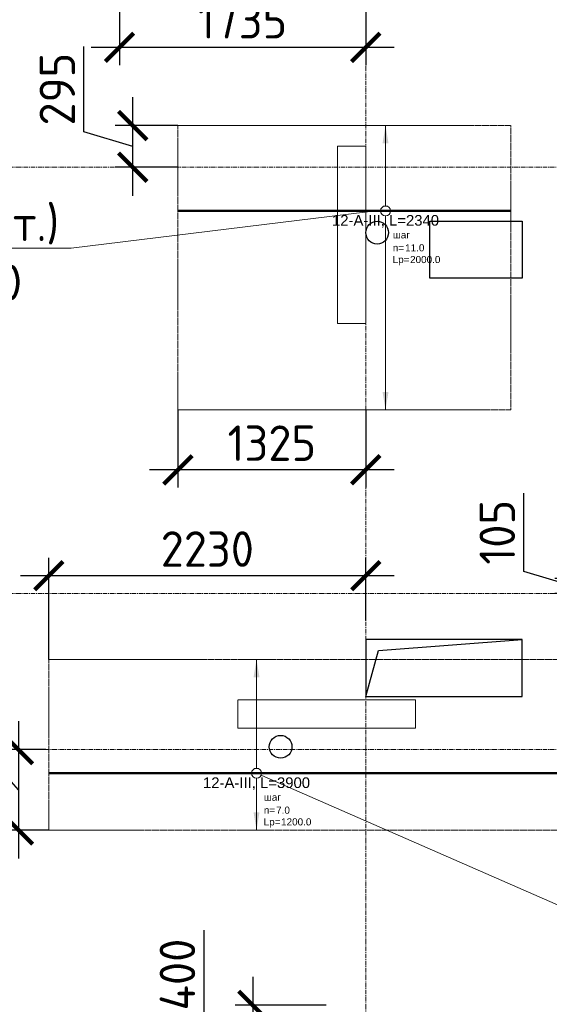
# Model space of a CAD drawing. Header units: millimetres. Extents: x -5898314 to 1055204, y -720802 to 1562611.
# Tile 300 of 362: x 37703 to 41433, y -37598 to -30665. Entities that reach past the tile are written whole.
import ezdxf
from ezdxf import colors
from ezdxf.entities.mleader import LeaderData, LeaderLine
from ezdxf.enums import TextEntityAlignment as Align
from ezdxf.math import Vec2, Vec3

# ---------------------------------------------------------------- set-up
doc = ezdxf.new("R2010")
doc.units = ezdxf.units.MM
doc.set_wipeout_variables(frame=1)
for name, pattern in [('01 Штриховая _4 мм_', [6, 3.5, -2.5]), ('______5', [1100, 800, -100, 100, -100]), ('DASHED', [7, 5, -2, 0]), ('GOST2.303 4', [7, 5, -2, 0]), ('осевая', [50.8, 31.75, -6.35, 6.35, -6.35])]:
    doc.linetypes.add(name, pattern=pattern)
for name, color, linetype, lineweight in [('907Сл Осевые', 1, 'Continuous', 0), ('Standard', 7, 'Continuous', 25), ('АрмСтер', 2, 'Continuous', 50), ('контур распр. стерхней', 2, 'GOST2.303 4', 20), ('Оси', 40, '______5', 18), ('Перекрытие ж_бетон', 1, 'Continuous', 30), ('подоснова', 151, 'Continuous', 5), ('РАЗМЕРЫ', 1, 'Continuous', 9)]:
    doc.layers.add(name, color=color, linetype=linetype, lineweight=lineweight)
doc.layers.add('АрмСтер_атрибуты', color=2, linetype='Continuous', lineweight=0, plot=False)
doc.layers.add('Колонна_ бетон', color=7, linetype='Continuous', lineweight=50, true_color=0xb4b496)
doc.styles.add('GOST-2.304_Type-B', font='GOST_Common.ttf')
doc.styles.get("Standard").update_dxf_attribs({"font": 'arial.ttf'})
doc.styles.add('Аннотативный', font='arial.ttf')
doc.dimstyles.new('СПДС', dxfattribs={"dimscale": 100, "dimtxt": 2.5, "dimasz": 2, "dimexe": 1.25, "dimexo": 0, "dimtad": 1, "dimdec": 0, "dimrnd": 5, "dimtxsty": 'GOST-2.304_Type-B', "dimblk": 'ARCHTICK', "dimcen": 2.5, "dimdle": 2, "dimclrd": 1, "dimclre": 1, "dimclrt": 1, "dimadec": 0, "dimazin": 2, "dimtfac": 0.75, "dimtdec": 0, "dimtmove": 1, "dimatfit": 3, "dimfxl": 1, "dimtfillclr": 256, "dimtolj": 1, "dimarcsym": 1})

# ---------------------------------------------------------------- blocks, each defined once
blk = doc.blocks.new('подложка стн 1-го этажа')
at = {"layer": 'Колонна_ бетон', "color": 252, "linetype": 'DASHED', "lineweight": 0, "ltscale": 0.5, "true_color": 0x939598, "transparency": 33554687}
for p, q in [((44643.8, 23161.8, -200), (44643.8, 23161.8, -200)), ((44643.8, 23161.8, -200), (44843.8, 23161.8, -200)), ((44643.8, 23161.8, -200), (44643.8, 21911.8, -200)), ((44643.8, 23161.8, -200), (44643.8, 23161.8, -200)), ((44643.8, 23161.8, -200), (44843.8, 23161.8, -200)), ((44643.8, 23161.8, -200), (44643.8, 21911.8, -200)), ((44843.8, 23161.8, -200), (44843.8, 23161.8, -200)), ((44843.8, 21911.8, -200), (44843.8, 23161.8, -200)), ((44843.8, 23161.8, -200), (44843.8, 23161.8, -200)), ((44843.8, 21911.8, -200), (44843.8, 23161.8, -200)), ((44843.8, 21911.8, -200), (44643.8, 21911.8, -200)), ((44643.8, 21911.8, -200), (44643.8, 21911.8, -200)), ((44843.8, 21911.8, -200), (44643.8, 21911.8, -200)), ((44643.8, 21911.8, -200), (44643.8, 21911.8, -200)), ((44843.8, 21911.8, -200), (44843.8, 21911.8, -200)), ((44843.8, 21911.8, -200), (44843.8, 21911.8, -200)), ((43943.8, 19061.8, -200), (43943.8, 19261.8, -200)), ((43943.8, 19261.8, -200), (43943.8, 19261.8, -200)), ((45193.8, 19261.8, -200), (43943.8, 19261.8, -200)), ((43943.8, 19061.8, -200), (43943.8, 19261.8, -200)), ((43943.8, 19261.8, -200), (43943.8, 19261.8, -200)), ((45193.8, 19261.8, -200), (43943.8, 19261.8, -200)), ((45193.8, 19261.8, -200), (45193.8, 19261.8, -200)), ((45193.8, 19261.8, -200), (45193.8, 19061.8, -200)), ((45193.8, 19261.8, -200), (45193.8, 19261.8, -200)), ((45193.8, 19261.8, -200), (45193.8, 19061.8, -200)), ((43943.8, 19061.8, -200), (43943.8, 19061.8, -200)), ((45193.8, 19061.8, -200), (43943.8, 19061.8, -200)), ((43943.8, 19061.8, -200), (43943.8, 19061.8, -200)), ((45193.8, 19061.8, -200), (43943.8, 19061.8, -200)), ((45193.8, 19061.8, -200), (45193.8, 19061.8, -200)), ((45193.8, 19061.8, -200), (45193.8, 19061.8, -200))]:
    blk.add_line(p, q, dxfattribs=at)
blk = doc.blocks.new('оси блок 2')
at = {"layer": 'Оси', "color": 16, "linetype": 'осевая', "lineweight": 0, "transparency": 33554687}
for p, q in [((-48904.7, -322543), (-48904.7, -347914.1)), ((-89822.3, -329401.3), (-37238.5, -329401.3)), ((-89822.3, -332401.3), (-37238.5, -332401.3)), ((-89822.3, -333501.3), (-37238.5, -333501.3))]:
    blk.add_line(p, q, dxfattribs=at)
blk = doc.blocks.new('_None')
blk = doc.blocks.new('*U1266')
at = {"layer": 'РАЗМЕРЫ'}
for p, q in [((112.5, 600), (-112.5, 600)), ((112.5, -1400), (-112.5, -1400))]:
    blk.add_line(p, q, dxfattribs=at)
at = {"layer": 'РАЗМЕРЫ', "ltscale": 15}
blk.add_line((0, -1400), (0, 600), dxfattribs=at)
at = {"layer": 'РАЗМЕРЫ'}
for points in [[(0, 600), (20.9, 474.8), (-20.9, 474.8)], [(0, -1400), (20.9, -1274.8), (-20.9, -1274.8)]]:
    blk.add_solid(points, dxfattribs=at)
at = {"layer": 'АрмСтер_атрибуты', "color": 215, "ltscale": 15, "style": 'Аннотативный'}
for s, p in [('шаг', (51.4, -194.2)), ('n=', (51.4, -285.1)), ('Lр=', (50.2, -367.8))]:
    blk.add_text(s, height=50, dxfattribs=at).set_placement(p)
at = {"layer": 'АрмСтер_атрибуты', "style": 'Аннотативный', "flags": 8}
blk.add_attdef('ПОЗ', (110, 29.6), '', height=75, dxfattribs=at)
at = {"layer": 'АрмСтер_атрибуты', "color": 215, "style": 'Аннотативный'}
for tag, p, flags in [('ШАГ', (190.9, -194.2), 10), ('КОЛ', (138, -285.1), 8), ('ШИРИНА', (172.9, -367.8), 8)]:
    blk.add_attdef(tag, p, '', height=50, dxfattribs=dict(at, flags=flags))
at = {"layer": 'АрмСтер_атрибуты', "flags": 9}
for tag, p in [('МАССА', (-1033.5, -810.5)), ('ОБОЗНАЧЕНИЕ', (-1033.5, -924.4))]:
    blk.add_attdef(tag, p, '', height=75, dxfattribs=at)
at = {"linetype": 'Continuous', "lineweight": 0}
blk.add_wipeout([(35, 0), (28.3, 20.6), (10.8, 33.3), (-10.8, 33.3), (-28.3, 20.6), (-35, 0), (-28.3, -20.6), (-10.8, -33.3), (10.8, -33.3), (28.3, -20.6)], dxfattribs=at)
at = {"color": 0, "linetype": 'ByBlock', "lineweight": -2, "ltscale": 100}
blk.add_line((-1462.5, 0), (877.5, 0), dxfattribs=at)
at = {"layer": 'РАЗМЕРЫ'}
blk.add_circle((0, 0), 35, dxfattribs=at)
at = {"layer": 'АрмСтер_атрибуты', "style": 'Аннотативный', "flags": 8}
blk.add_attdef('НАИМЕНОВАНИЕ', text='', height=75, dxfattribs=at).set_placement((0, -29.3), align=Align.TOP_CENTER)
blk = doc.blocks.new('*U1308')
at = {"layer": 'РАЗМЕРЫ'}
for p, q in [((112.5, 800), (-112.5, 800)), ((112.5, -400), (-112.5, -400))]:
    blk.add_line(p, q, dxfattribs=at)
at = {"layer": 'РАЗМЕРЫ', "ltscale": 15}
blk.add_line((0, -400), (0, 800), dxfattribs=at)
at = {"layer": 'РАЗМЕРЫ'}
for points in [[(0, 800), (20.9, 674.8), (-20.9, 674.8)], [(0, -400), (20.9, -274.8), (-20.9, -274.8)]]:
    blk.add_solid(points, dxfattribs=at)
at = {"layer": 'АрмСтер_атрибуты', "color": 215, "ltscale": 15, "style": 'Аннотативный'}
for s, p in [('шаг', (51.4, -194.2)), ('n=', (51.4, -285.1)), ('Lр=', (50.2, -367.8))]:
    blk.add_text(s, height=50, dxfattribs=at).set_placement(p)
at = {"layer": 'АрмСтер_атрибуты', "style": 'Аннотативный', "flags": 8}
blk.add_attdef('ПОЗ', (110, 29.6), '', height=75, dxfattribs=at)
at = {"layer": 'АрмСтер_атрибуты', "color": 215, "style": 'Аннотативный'}
for tag, p, flags in [('ШАГ', (190.9, -194.2), 10), ('КОЛ', (138, -285.1), 8), ('ШИРИНА', (172.9, -367.8), 8)]:
    blk.add_attdef(tag, p, '', height=50, dxfattribs=dict(at, flags=flags))
at = {"layer": 'АрмСтер_атрибуты', "flags": 9}
for tag, p in [('МАССА', (-1033.5, -410.5)), ('ОБОЗНАЧЕНИЕ', (-1033.5, -524.4))]:
    blk.add_attdef(tag, p, '', height=75, dxfattribs=at)
at = {"linetype": 'Continuous', "lineweight": 0}
blk.add_wipeout([(35, 0), (28.3, 20.6), (10.8, 33.3), (-10.8, 33.3), (-28.3, 20.6), (-35, 0), (-28.3, -20.6), (-10.8, -33.3), (10.8, -33.3), (28.3, -20.6)], dxfattribs=at)
at = {"color": 0, "linetype": 'ByBlock', "lineweight": -2, "ltscale": 100}
blk.add_line((-1462.5, 0), (2437.5, 0), dxfattribs=at)
at = {"layer": 'РАЗМЕРЫ'}
blk.add_circle((0, 0), 35, dxfattribs=at)
at = {"layer": 'АрмСтер_атрибуты', "style": 'Аннотативный', "flags": 8}
blk.add_attdef('НАИМЕНОВАНИЕ', text='', height=75, dxfattribs=at).set_placement((0, -29.3), align=Align.TOP_CENTER)
blk = doc.blocks.new('_ArchTick')
at = {"color": 0, "linetype": 'ByBlock', "const_width": 0.15}
blk.add_lwpolyline([(-0.5, -0.5), (0.5, 0.5)], dxfattribs=at)
blk = doc.blocks.new('*D1375')
at = {"layer": '907Сл Осевые', "color": 1, "lineweight": -2, "transparency": 16777216}
for p, q in [((38155.5, -31454.4), (38155.5, -30854.4)), ((38499.3, -31904.3), (38499.3, -31210.9)), ((38499.3, -31557.6), (38155.5, -31454.4)), ((38817.1, -31410.9), (38374.3, -31410.9)), ((38817.1, -31704.3), (38374.3, -31704.3))]:
    blk.add_line(p, q, dxfattribs=at)
at = {"layer": 'DEFPOINTS', "color": 0, "lineweight": 0, "transparency": 16777216}
for p in [(38499.3, -31410.9), (38817.1, -31410.9), (38817.1, -31704.3, 200)]:
    blk.add_point(p, dxfattribs=at)
at = {"layer": '907Сл Осевые', "color": 1, "lineweight": -2, "transparency": 16777216, "xscale": 200, "yscale": 200, "zscale": 200}
for p, rotation in [((38499.3, -31410.9), 90), ((38499.3, -31704.3), 270)]:
    blk.add_blockref('_ArchTick', p, dxfattribs=dict(at, rotation=rotation))
at = {"layer": '907Сл Осевые', "color": 1, "lineweight": 0, "transparency": 16777216, "insert": (37968, -31154.4), "char_height": 250, "attachment_point": 5, "rotation": 90, "style": 'GOST-2.304_Type-B'}
blk.add_mtext('\\A1;295', dxfattribs=at)
blk = doc.blocks.new('*D1376')
at = {"layer": '907Сл Осевые', "color": 1, "lineweight": -2, "transparency": 16777216}
for p, q in [((38817.1, -33410.9), (38817.1, -33959.4)), ((40140.4, -33410.9), (40140.4, -33959.4)), ((40340.4, -33834.4), (38617.1, -33834.4))]:
    blk.add_line(p, q, dxfattribs=at)
at = {"layer": 'DEFPOINTS', "color": 0, "lineweight": 0, "transparency": 16777216}
for p in [(38817.1, -33410.9), (40140.4, -33410.9, 200), (38817.1, -33834.4)]:
    blk.add_point(p, dxfattribs=at)
at = {"layer": '907Сл Осевые', "color": 1, "lineweight": -2, "transparency": 16777216, "xscale": 200, "yscale": 200, "zscale": 200, "rotation": 180}
blk.add_blockref('_ArchTick', (38817.1, -33834.4), dxfattribs=at)
at = {"layer": '907Сл Осевые', "color": 1, "lineweight": -2, "transparency": 16777216, "xscale": 200, "yscale": 200, "zscale": 200}
blk.add_blockref('_ArchTick', (40140.4, -33834.4), dxfattribs=at)
at = {"layer": '907Сл Осевые', "color": 1, "lineweight": 0, "transparency": 16777216, "insert": (39478.7, -33646.9), "char_height": 250, "attachment_point": 5, "style": 'GOST-2.304_Type-B'}
blk.add_mtext('\\A1;1325', dxfattribs=at)
blk = doc.blocks.new('*D1377')
at = {"layer": '907Сл Осевые', "color": 1, "lineweight": -2, "transparency": 16777216}
for p, q in [((38405.9, -30382), (38405.9, -30984.8)), ((40140.4, -30382), (40140.4, -30984.8)), ((40340.4, -30859.8), (38205.9, -30859.8))]:
    blk.add_line(p, q, dxfattribs=at)
at = {"layer": 'DEFPOINTS', "color": 0, "lineweight": 0, "transparency": 16777216}
for p in [(38405.9, -30382), (40140.4, -30382, 200), (38405.9, -30859.8)]:
    blk.add_point(p, dxfattribs=at)
at = {"layer": '907Сл Осевые', "color": 1, "lineweight": -2, "transparency": 16777216, "xscale": 200, "yscale": 200, "zscale": 200, "rotation": 180}
blk.add_blockref('_ArchTick', (38405.9, -30859.8), dxfattribs=at)
at = {"layer": '907Сл Осевые', "color": 1, "lineweight": -2, "transparency": 16777216, "xscale": 200, "yscale": 200, "zscale": 200}
blk.add_blockref('_ArchTick', (40140.4, -30859.8), dxfattribs=at)
at = {"layer": '907Сл Осевые', "color": 1, "lineweight": 0, "transparency": 16777216, "insert": (39273.1, -30672.3), "char_height": 250, "attachment_point": 5, "style": 'GOST-2.304_Type-B'}
blk.add_mtext('\\A1;1735', dxfattribs=at)
blk = doc.blocks.new('*D1380')
at = {"layer": '907Сл Осевые', "color": 1, "lineweight": -2, "transparency": 16777216}
for p, q in [((37161.4, -35481.8), (37161.4, -34881.8)), ((37694.4, -36087.4), (37161.4, -35481.8)), ((37694.4, -35604.3), (37694.4, -36570.5)), ((37887.6, -35804.3), (37569.4, -35804.3)), ((37908.6, -36370.5), (37569.4, -36370.5))]:
    blk.add_line(p, q, dxfattribs=at)
at = {"layer": 'DEFPOINTS', "color": 0, "lineweight": 0, "transparency": 16777216}
for p in [(37887.6, -35804.3, 200), (37694.4, -36370.5), (37908.6, -36370.5)]:
    blk.add_point(p, dxfattribs=at)
at = {"layer": '907Сл Осевые', "color": 1, "lineweight": -2, "transparency": 16777216, "xscale": 200, "yscale": 200, "zscale": 200}
for p, rotation in [((37694.4, -35804.3), 90), ((37694.4, -36370.5), 270)]:
    blk.add_blockref('_ArchTick', p, dxfattribs=dict(at, rotation=rotation))
at = {"layer": '907Сл Осевые', "color": 1, "lineweight": 0, "transparency": 16777216, "insert": (36973.9, -35181.8), "char_height": 250, "attachment_point": 5, "rotation": 90, "style": 'GOST-2.304_Type-B'}
blk.add_mtext('\\A1;565', dxfattribs=at)
blk = doc.blocks.new('*D1381')
at = {"layer": '907Сл Осевые', "color": 1, "lineweight": -2, "transparency": 16777216}
for p, q in [((37908.6, -35170.5), (37908.6, -34454.7)), ((40140.4, -34895.7), (40140.4, -34454.7)), ((40340.4, -34579.7), (37708.6, -34579.7))]:
    blk.add_line(p, q, dxfattribs=at)
at = {"layer": 'DEFPOINTS', "color": 0, "lineweight": 0, "transparency": 16777216}
for p in [(37908.6, -34579.7), (40140.4, -34895.7, 200), (37908.6, -35170.5)]:
    blk.add_point(p, dxfattribs=at)
at = {"layer": '907Сл Осевые', "color": 1, "lineweight": -2, "transparency": 16777216, "xscale": 200, "yscale": 200, "zscale": 200, "rotation": 180}
blk.add_blockref('_ArchTick', (37908.6, -34579.7), dxfattribs=at)
at = {"layer": '907Сл Осевые', "color": 1, "lineweight": -2, "transparency": 16777216, "xscale": 200, "yscale": 200, "zscale": 200}
blk.add_blockref('_ArchTick', (40140.4, -34579.7), dxfattribs=at)
at = {"layer": '907Сл Осевые', "color": 1, "lineweight": 0, "transparency": 16777216, "insert": (39024.5, -34392.2), "char_height": 250, "attachment_point": 5, "style": 'GOST-2.304_Type-B'}
blk.add_mtext('\\A1;2230', dxfattribs=at)
blk = doc.blocks.new('*D1384')
at = {"layer": '907Сл Осевые', "color": 1, "lineweight": -2, "transparency": 16777216}
for p, q in [((41254.2, -34549.4), (41254.2, -33999.4)), ((41597.9, -34600.7), (41597.9, -34400.7)), ((41597.9, -34652.5), (41254.2, -34549.4)), ((41929.5, -34600.7), (41472.9, -34600.7)), ((41597.9, -34704.3), (41597.9, -34600.7)), ((41597.9, -34704.3), (41597.9, -34600.7)), ((41922.3, -34704.3), (41472.9, -34704.3)), ((41597.9, -34704.3), (41597.9, -34904.3))]:
    blk.add_line(p, q, dxfattribs=at)
at = {"layer": 'DEFPOINTS', "color": 0, "lineweight": 0, "transparency": 16777216}
for p in [(41597.9, -34600.7), (41929.5, -34600.7), (41922.3, -34704.3, 200)]:
    blk.add_point(p, dxfattribs=at)
at = {"layer": '907Сл Осевые', "color": 1, "lineweight": -2, "transparency": 16777216, "xscale": 200, "yscale": 200, "zscale": 200}
for p, rotation in [((41597.9, -34600.7), 270), ((41597.9, -34704.3), 90)]:
    blk.add_blockref('_ArchTick', p, dxfattribs=dict(at, rotation=rotation))
at = {"layer": '907Сл Осевые', "color": 1, "lineweight": 0, "transparency": 16777216, "insert": (41066.7, -34274.4), "char_height": 250, "attachment_point": 5, "rotation": 90, "style": 'GOST-2.304_Type-B'}
blk.add_mtext('\\A1;105', dxfattribs=at)
blk = doc.blocks.new('*D1427')
at = {"layer": '907Сл Осевые', "color": 1, "lineweight": -2, "transparency": 16777216}
for p, q in [((39001.4, -37701.2), (39001.4, -37076.2)), ((39345.2, -37404.4), (39345.2, -38204.3)), ((39860.5, -37604.4), (39220.2, -37604.4)), ((39345.2, -37804.4), (39001.4, -37701.2)), ((39860.5, -38004.3), (39220.2, -38004.3))]:
    blk.add_line(p, q, dxfattribs=at)
at = {"layer": 'DEFPOINTS', "color": 0, "lineweight": 0, "transparency": 16777216}
for p in [(39860.5, -37604.4), (39345.2, -38004.3), (39860.5, -38004.3, 200)]:
    blk.add_point(p, dxfattribs=at)
at = {"layer": '907Сл Осевые', "color": 1, "lineweight": -2, "transparency": 16777216, "xscale": 200, "yscale": 200, "zscale": 200}
for p, rotation in [((39345.2, -37604.4), 90), ((39345.2, -38004.3), 270)]:
    blk.add_blockref('_ArchTick', p, dxfattribs=dict(at, rotation=rotation))
at = {"layer": '907Сл Осевые', "color": 1, "lineweight": 0, "transparency": 16777216, "insert": (38813.9, -37388.7), "char_height": 250, "attachment_point": 5, "rotation": 90, "style": 'GOST-2.304_Type-B'}
blk.add_mtext('\\A1;400', dxfattribs=at)

msp = doc.modelspace()

# ---------------------------------------------------------------- linework, layer by layer
at = {"layer": 'Standard', "color": 7, "linetype": 'Continuous', "lineweight": 25, "transparency": 33554687}
msp.add_lwpolyline([(40140.87, -35429.44), (40229.97, -35106.43), (41240.87, -35029.44)], dxfattribs=at)
at = {"layer": 'контур распр. стерхней', "linetype": '01 Штриховая _4 мм_'}
for points in [[(41161.62, -33410.88), (38817.07, -33410.88), (38817.08, -31410.86), (41161.63, -31410.86)], [(41824.34, -36370.54), (37908.55, -36370.54), (37908.56, -35170.54), (41808.56, -35170.54)]]:
    msp.add_lwpolyline(points, close=True, dxfattribs=at)
at = {"layer": 'Перекрытие ж_бетон'}
for points in [[(40590.87, -32084.44), (41240.87, -32084.44), (41240.87, -32484.44), (40590.87, -32484.44), (40590.87, -32084.44)], [(40140.87, -35429.44), (41240.87, -35429.44), (41240.87, -35029.44), (40140.87, -35029.44), (40140.87, -35429.44)]]:
    msp.add_lwpolyline(points, close=True, dxfattribs=at)
for centre in [(40220.87, -32164.44), (39540.87, -35784.44), (39540.87, -35784.44)]:
    msp.add_circle(centre, 80, dxfattribs=at)

# ---------------------------------------------------------------- block references
msp.add_blockref('подложка стн 1-го этажа', (-4703.26, -54716.23, 560), dxfattribs=at)
at = {"layer": 'подоснова', "color": 6, "ltscale": 0.3}
msp.add_blockref('оси блок 2', (89045.38, 297696.88), dxfattribs=at)

# ---------------------------------------------------------------- dimensions: what is measured, and where the dimension line sits
at = {"layer": '907Сл Осевые', "lineweight": 0}
dim = msp.add_linear_dim(base=(38405.88, -30859.78), p1=(40140.4, -30382.01, 200), p2=(38405.88, -30382.01), dimstyle='СПДС', override={"dimtxt": 2.5}, dxfattribs=at)
dim.commit()
dim.dimension.update_dxf_attribs({"geometry": '*D1377', "text_midpoint": (39273.14, -30672.28)})
dim = msp.add_linear_dim(base=(41597.91, -34600.71), p1=(41922.34, -34704.26, 200), p2=(41929.51, -34600.71), angle=90, dimstyle='СПДС', override={"dimtxt": 2.5}, dxfattribs=at)
dim.commit()
dim.dimension.update_dxf_attribs({"geometry": '*D1384', "text_midpoint": (41066.66, -34486.86)})
at = {"layer": '907Сл Осевые', "color": 4, "lineweight": 0}
dim = msp.add_linear_dim(base=(39345.2, -38004.26), p1=(39860.54, -37604.44), p2=(39860.54, -38004.26, 200), angle=90, dimstyle='СПДС', override={"dimtxt": 2.5}, dxfattribs=at)
dim.commit()
dim.dimension.update_dxf_attribs({"geometry": '*D1427', "text_midpoint": (38813.95, -37638.73)})

# ---------------------------------------------------------------- leaders
at = {"layer": 'подоснова', "color": 6, "lineweight": 0, "ltscale": 0.3}
ml = msp.add_multileader_mtext('Standard', dxfattribs=at)
ml.set_content('7(%%C14-8шт.)\\Pшаг 200', color=6, style='GOST-2.304_Type-B')
ml.set_leader_properties(color=256, linetype='ByLayer', lineweight=15)
ml.set_arrow_properties(name='NONE')
ml.build(insert=Vec2(0, 0))
ml.multileader.update_dxf_attribs({"text_left_attachment_type": 6, "text_right_attachment_type": 6, "dogleg_length": 0.1, "arrow_head_size": 18})
ctx = ml.context
ctx.base_point, ctx.char_height, ctx.arrow_head_size, ctx.landing_gap_size, ctx.plane_origin = Vec3(35840.49, -30490.7), 250, 18, 20, Vec3(24679.74, -25804.99)
ctx.left_attachment, ctx.right_attachment, ctx.text_align_type = 6, 6, 1
notes = []
notes.append((ctx, [(0, (1, 1, 0), (35840.39, -30490.7), (1, 0), 0.1, [(0, [(35142.37, -31979.96)], 0, [])])]))
ctx.mtext.insert, ctx.mtext.alignment, ctx.mtext.flow_direction = Vec3(36734.92, -30190.7), 2, 5
ml = msp.add_multileader_mtext('Standard', dxfattribs=at)
ml.set_content('7(%%C14-11шт.)\\Pшаг 200', color=6, style='GOST-2.304_Type-B')
ml.set_leader_properties(color=256, linetype='ByLayer', lineweight=15)
ml.set_arrow_properties(name='NONE')
ml.build(insert=Vec2(0, 0))
ml.multileader.update_dxf_attribs({"text_left_attachment_type": 6, "text_right_attachment_type": 6, "dogleg_length": 0.1, "arrow_head_size": 18})
ctx = ml.context
ctx.base_point, ctx.char_height, ctx.arrow_head_size, ctx.landing_gap_size, ctx.plane_origin = Vec3(36201.84, -32273.19), 250, 18, 20, Vec3(29981.08, -29177.48)
ctx.left_attachment, ctx.right_attachment, ctx.text_align_type = 6, 6, 1
notes.append((ctx, [(1, (1, 1, 0), (38065.81, -32273.19), (-1, 0), 0.1, [(0, [(40268.33, -32004.87)], 0, [])])]))
ctx.mtext.insert, ctx.mtext.alignment, ctx.mtext.flow_direction = Vec3(37133.78, -31973.19), 2, 5
ml = msp.add_multileader_mtext('Standard', dxfattribs=at)
ml.set_content('9(%%C14-7шт.)\\Pшаг 200', color=6, style='GOST-2.304_Type-B')
ml.set_leader_properties(color=256, linetype='ByLayer', lineweight=15)
ml.set_arrow_properties(name='NONE')
ml.build(insert=Vec2(0, 0))
ml.multileader.update_dxf_attribs({"text_left_attachment_type": 6, "text_right_attachment_type": 6, "dogleg_length": 0.1, "arrow_head_size": 18})
ctx = ml.context
ctx.base_point, ctx.char_height, ctx.arrow_head_size, ctx.landing_gap_size, ctx.plane_origin = Vec3(41667.35, -36975.63), 250, 18, 20, Vec3(32385.65, -31852.64)
ctx.left_attachment, ctx.right_attachment, ctx.text_align_type = 6, 6, 1
notes.append((ctx, [(0, (1, 1, 0), (41667.25, -36975.63), (1, 0), 0.1, [(0, [(39371.06, -35970.54)], 0, [])])]))
ctx.mtext.insert, ctx.mtext.alignment, ctx.mtext.flow_direction = Vec3(42562.35, -36675.63), 2, 5
for ctx, leaders in notes:
    for number, flags, end, landing, length, lines in leaders:
        leader = LeaderData()
        leader.index, (leader.has_last_leader_line, leader.has_dogleg_vector, leader.attachment_direction) = number, flags
        leader.last_leader_point, leader.dogleg_vector, leader.dogleg_length = Vec3(end), Vec3(landing), length
        for number, points, colour, breaks in lines:
            line = LeaderLine()
            line.index, line.vertices, line.color, line.breaks = number, Vec3.list(points), colors.encode_raw_color(colour), breaks
            leader.lines.append(line)
        ctx.leaders.append(leader)

# ---------------------------------------------------------------- next in the draw order: block references
at = {"layer": 'АрмСтер', "ltscale": 15}
ref = msp.add_blockref('*U1266', (40279.58, -32010.88), dxfattribs=at)
ref.add_attrib('НАИМЕНОВАНИЕ', '12-A-III, L=2340', dxfattribs={"layer": 'АрмСтер_атрибуты', "height": 75, "style": 'Аннотативный', "flags": 8}).set_placement((40279.58, -32040.22), align=Align.TOP_CENTER)
ref.add_attrib('КОЛ', '11.0', (40417.62, -32296), dxfattribs={"layer": 'АрмСтер_атрибуты', "color": 215, "height": 50, "style": 'Аннотативный', "flags": 8})
ref.add_attrib('ШИРИНА', '2000.0', (40452.46, -32378.68), dxfattribs={"layer": 'АрмСтер_атрибуты', "color": 215, "height": 50, "style": 'Аннотативный', "flags": 8})
ref = msp.add_blockref('*U1308', (39371.06, -35970.54), dxfattribs=at)
ref.add_attrib('НАИМЕНОВАНИЕ', '12-A-III, L=3900', dxfattribs={"layer": 'АрмСтер_атрибуты', "height": 75, "style": 'Аннотативный', "flags": 8}).set_placement((39371.06, -35999.88), align=Align.TOP_CENTER)
ref.add_attrib('КОЛ', '7.0', (39509.11, -36255.66), dxfattribs={"layer": 'АрмСтер_атрибуты', "color": 215, "height": 50, "style": 'Аннотативный', "flags": 8})
ref.add_attrib('ШИРИНА', '1200.0', (39543.94, -36338.34), dxfattribs={"layer": 'АрмСтер_атрибуты', "color": 215, "height": 50, "style": 'Аннотативный', "flags": 8})

# ---------------------------------------------------------------- next in the draw order: dimensions: what is measured, and where the dimension line sits
at = {"layer": '907Сл Осевые', "lineweight": 0}
dim = msp.add_linear_dim(base=(38499.28, -31410.86), p1=(38817.07, -31704.26, 200), p2=(38817.08, -31410.86), angle=90, dimstyle='СПДС', override={"dimtxt": 2.5}, dxfattribs=at)
dim.commit()
dim.dimension.update_dxf_attribs({"geometry": '*D1375', "text_midpoint": (37968.03, -31391.93)})
for base, p1, p2, picture, middle in [((38817.07, -33834.43), (40140.4, -33410.88, 200), (38817.07, -33410.88), '*D1376', (39478.74, -33646.93)), ((37908.56, -34579.72), (40140.4, -34895.73, 200), (37908.56, -35170.54), '*D1381', (39024.48, -34392.22))]:
    dim = msp.add_linear_dim(base=base, p1=p1, p2=p2, dimstyle='СПДС', override={"dimtxt": 2.5}, dxfattribs=at)
    dim.commit()
    dim.dimension.update_dxf_attribs({"geometry": picture, "text_midpoint": middle})
dim = msp.add_linear_dim(base=(37694.37, -36370.54), p1=(37887.6, -35804.26, 200), p2=(37908.55, -36370.54), angle=90, dimstyle='СПДС', override={"dimtxt": 2.5}, dxfattribs=at)
dim.commit()
dim.dimension.update_dxf_attribs({"geometry": '*D1380', "text_midpoint": (37161.35, -35419.35), "dimtype": 160})

doc.saveas('drawing.dxf')
